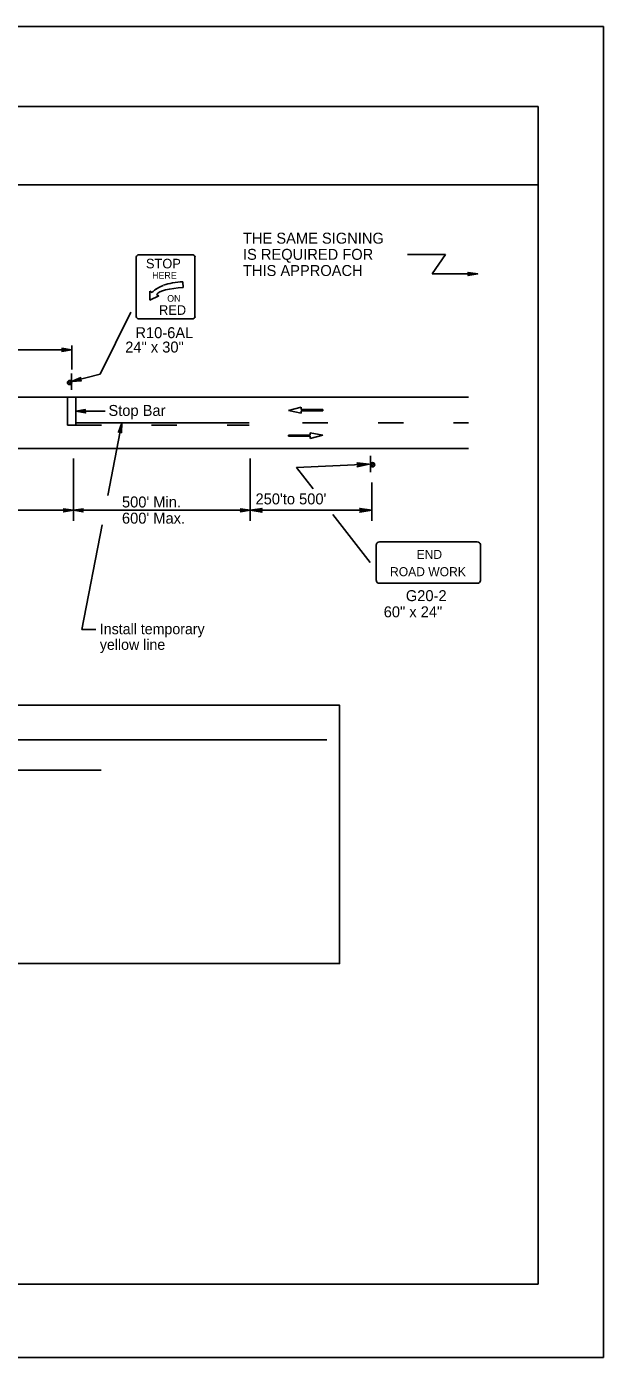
# Model space of a CAD drawing. Extents: x -14145 to -13521, y 30244 to 30661.
# Drawn here: x -13768.22 to -13757.17, y 30343.81 to 30369.31 of the extents above; entities that cross this region are included whole.
import ezdxf

# ---------------------------------------------------------------- set-up
doc = ezdxf.new("R2010")
doc.units = 0
for name, color, linetype in [('1', 7, 'Continuous'), ('10', 7, 'Continuous'), ('2', 7, 'Continuous'), ('3', 7, 'Continuous'), ('5', 7, 'Continuous'), ('61', 7, 'Continuous')]:
    doc.layers.add(name, color=color, linetype=linetype)

msp = doc.modelspace()

# ---------------------------------------------------------------- linework, layer by layer
at = {"layer": '1'}
for p, q in [((-13766.07, 30364.936), (-13765.052, 30364.936)), ((-13760.927, 30364.941), (-13760.201, 30364.941)), ((-13760.201, 30364.94), (-13760.452, 30364.568)), ((-13766.125, 30363.753), (-13766.125, 30364.889)), ((-13764.998, 30364.889), (-13764.998, 30363.753)), ((-13765.227, 30364.308), (-13765.229, 30364.419)), ((-13760.452, 30364.568), (-13759.581, 30364.568)), ((-13765.862, 30364.236), (-13765.862, 30364.065)), ((-13765.817, 30364.214), (-13765.862, 30364.236)), ((-13765.862, 30364.065), (-13765.691, 30364.151)), ((-13765.691, 30364.151), (-13765.738, 30364.174)), ((-13766.228, 30363.836), (-13766.813, 30362.644)), ((-13765.052, 30363.706), (-13766.07, 30363.706)), ((-13769.873, 30363.113), (-13767.361, 30363.113)), ((-13767.36, 30362.734), (-13767.36, 30363.194)), ((-13767.361, 30362.66), (-13767.361, 30362.348)), ((-13766.814, 30362.644), (-13767.361, 30362.504)), ((-13788.844, 30362.207), (-13759.76, 30362.207)), ((-13767.439, 30361.671), (-13767.439, 30362.207)), ((-13767.283, 30361.671), (-13767.283, 30362.207)), ((-13766.718, 30361.939), (-13767.283, 30361.939)), ((-13762.965, 30362.014), (-13763.206, 30361.948)), ((-13763.206, 30361.948), (-13762.963, 30361.902)), ((-13762.965, 30361.969), (-13762.965, 30362.014)), ((-13762.549, 30361.969), (-13762.965, 30361.969)), ((-13762.963, 30361.902), (-13762.963, 30361.947)), ((-13762.963, 30361.947), (-13762.549, 30361.947)), ((-13762.549, 30361.947), (-13762.549, 30361.969)), ((-13767.439, 30361.671), (-13767.283, 30361.671)), ((-13763.96, 30361.715), (-13767.283, 30361.715)), ((-13766.792, 30361.671), (-13767.278, 30361.671)), ((-13766.67, 30360.324), (-13766.399, 30361.715)), ((-13765.345, 30361.671), (-13765.831, 30361.671)), ((-13763.96, 30361.671), (-13764.384, 30361.671)), ((-13762.451, 30361.715), (-13762.937, 30361.715)), ((-13761.004, 30361.715), (-13761.49, 30361.715)), ((-13759.76, 30361.715), (-13760.043, 30361.715)), ((-13762.793, 30361.479), (-13763.206, 30361.479)), ((-13763.206, 30361.479), (-13763.206, 30361.457)), ((-13763.206, 30361.457), (-13762.79, 30361.457)), ((-13762.549, 30361.478), (-13762.793, 30361.524)), ((-13762.793, 30361.524), (-13762.793, 30361.479)), ((-13762.79, 30361.412), (-13762.549, 30361.478)), ((-13762.79, 30361.457), (-13762.79, 30361.412)), ((-13788.844, 30361.223), (-13759.76, 30361.223)), ((-13761.635, 30361.084), (-13761.635, 30360.772)), ((-13761.635, 30361.084), (-13761.635, 30360.772)), ((-13767.328, 30359.835), (-13767.328, 30361.029)), ((-13763.94, 30359.835), (-13763.94, 30361.029)), ((-13761.612, 30359.835), (-13761.612, 30360.57)), ((-13772.436, 30360.039), (-13767.328, 30360.039)), ((-13767.328, 30360.039), (-13763.94, 30360.039)), ((-13763.94, 30360.039), (-13761.612, 30360.039)), ((-13767.169, 30357.755), (-13766.779, 30359.759)), ((-13761.524, 30359.383), (-13761.524, 30358.695)), ((-13759.59, 30359.434), (-13761.463, 30359.434)), ((-13759.59, 30359.434), (-13761.463, 30359.434)), ((-13759.529, 30358.695), (-13759.529, 30359.383)), ((-13761.463, 30358.643), (-13759.59, 30358.643)), ((-13767.169, 30357.755), (-13766.898, 30357.755))]:
    msp.add_line(p, q, dxfattribs=at)
for points in [[(-13759.761, 30364.59), (-13759.753, 30364.576), (-13759.581, 30364.568), (-13759.761, 30364.59), (-13759.766, 30364.597), (-13759.581, 30364.568), (-13759.752, 30364.556), (-13759.76, 30364.546), (-13759.581, 30364.568), (-13759.769, 30364.536), (-13759.76, 30364.546)], [(-13767.541, 30363.137), (-13767.535, 30363.125), (-13767.361, 30363.113), (-13767.541, 30363.137), (-13767.547, 30363.143), (-13767.361, 30363.113), (-13767.535, 30363.107), (-13767.541, 30363.095), (-13767.361, 30363.113), (-13767.547, 30363.083), (-13767.541, 30363.095)], [(-13767.181, 30362.528), (-13767.193, 30362.54), (-13767.361, 30362.504), (-13767.181, 30362.528), (-13767.175, 30362.522), (-13767.361, 30362.504), (-13767.199, 30362.558), (-13767.193, 30362.57), (-13767.361, 30362.504), (-13767.187, 30362.582), (-13767.193, 30362.57)], [(-13767.102, 30361.961), (-13767.111, 30361.946), (-13767.283, 30361.939), (-13767.102, 30361.961), (-13767.098, 30361.968), (-13767.283, 30361.939), (-13767.113, 30361.927), (-13767.103, 30361.917), (-13767.283, 30361.939), (-13767.095, 30361.906), (-13767.103, 30361.917)], [(-13766.409, 30361.532), (-13766.423, 30361.544), (-13766.399, 30361.715), (-13766.409, 30361.532), (-13766.403, 30361.528), (-13766.399, 30361.715), (-13766.441, 30361.551), (-13766.453, 30361.541), (-13766.399, 30361.715), (-13766.465, 30361.535), (-13766.453, 30361.541)], [(-13767.508, 30360.063), (-13767.496, 30360.045), (-13767.328, 30360.039), (-13767.508, 30360.063), (-13767.514, 30360.069), (-13767.328, 30360.039), (-13767.496, 30360.033), (-13767.502, 30360.015), (-13767.328, 30360.039), (-13767.514, 30360.009), (-13767.502, 30360.015)], [(-13767.154, 30360.015), (-13767.16, 30360.027), (-13767.328, 30360.039), (-13767.154, 30360.015), (-13767.142, 30360.009), (-13767.328, 30360.039), (-13767.16, 30360.045), (-13767.154, 30360.057), (-13767.328, 30360.039), (-13767.142, 30360.069), (-13767.154, 30360.057)], [(-13764.12, 30360.063), (-13764.114, 30360.051), (-13763.94, 30360.039), (-13764.12, 30360.063), (-13764.126, 30360.069), (-13763.94, 30360.039), (-13764.114, 30360.033), (-13764.12, 30360.021), (-13763.94, 30360.039), (-13764.126, 30360.009), (-13764.12, 30360.021)]]:
    msp.add_lwpolyline(points, dxfattribs=at)
for centre in [(-13767.401, 30362.487), (-13761.596, 30360.911)]:
    msp.add_circle(centre, 0.0408, dxfattribs=at)
for centre, start, end in [((-13767.396, 30362.495), 355.7499, 350.479), ((-13761.601, 30360.919), 189.521, 184.2501)]:
    msp.add_arc(centre, 0.0214, start, end, dxfattribs=at)
for centre, major_axis, ratio, start_param, end_param in [((-13766.069, 30364.889), (-0.0541, 0), 0.866667, 4.712389, 6.283185), ((-13765.051, 30364.889), (-0.0541, 0), 0.866667, 3.141593, 4.712389), ((-13765.185, 30364.197), (0.626, 0.024), 0.356316, 1.625555, 2.277861), ((-13765.217, 30364.171), (0.626, 0.024), 0.356316, 2.688881, 2.833949), ((-13765.576, 30364.072), (-0.29, 0), 0.866667, 5.239865, 5.534055), ((-13765.192, 30364.408), (0.632, 0.211), 0.13767, 2.24751, 2.61166), ((-13765.217, 30364.171), (0.526, 0.021), 0.259792, 1.574563, 2.966983), ((-13766.069, 30363.753), (0.0541, 0), 0.866667, 3.141593, 4.712389), ((-13765.051, 30363.753), (0.0541, 0), 0.866667, 4.712389, 6.283185), ((-13761.462, 30359.38), (0.0609, 0), 0.839899, 1.570796, 3.141593), ((-13759.589, 30359.38), (-0.0609, 0), 0.839899, 3.141593, 4.712389), ((-13761.462, 30358.692), (0.0609, 0), 0.839899, 3.141593, 4.712389), ((-13759.589, 30358.692), (-0.0609, 0), 0.839899, 1.570796, 3.141593)]:
    msp.add_ellipse(centre, major_axis=major_axis, ratio=ratio, start_param=start_param, end_param=end_param, dxfattribs=at)
at = {"layer": '10'}
for p, q in [((-13789.874, 30367.777), (-13758.422, 30367.777)), ((-13758.422, 30367.777), (-13758.422, 30345.207)), ((-13789.874, 30366.277), (-13758.422, 30366.277)), ((-13758.422, 30345.207), (-13789.874, 30345.207))]:
    msp.add_line(p, q, dxfattribs=at)
at = {"layer": '2'}
for p, q in [((-13782.421, 30355.641), (-13762.471, 30355.641)), ((-13778.235, 30355.057), (-13766.798, 30355.057))]:
    msp.add_line(p, q, dxfattribs=at)
at = {"layer": '3'}
for points in [[(-13762.737, 30360.45), (-13763.052, 30360.858), (-13761.664, 30360.92)], [(-13761.883, 30360.937), (-13761.874, 30360.922), (-13761.664, 30360.92), (-13761.883, 30360.937), (-13761.894, 30360.946), (-13761.664, 30360.92), (-13761.873, 30360.9), (-13761.88, 30360.884), (-13761.664, 30360.92), (-13761.891, 30360.873), (-13761.88, 30360.884)], [(-13763.722, 30360.012), (-13763.73, 30360.028), (-13763.94, 30360.039), (-13763.722, 30360.012), (-13763.711, 30360.003), (-13763.94, 30360.039), (-13763.73, 30360.05), (-13763.723, 30360.065), (-13763.94, 30360.039), (-13763.711, 30360.076), (-13763.723, 30360.065)], [(-13761.83, 30360.067), (-13761.822, 30360.051), (-13761.612, 30360.039), (-13761.83, 30360.067), (-13761.842, 30360.076), (-13761.612, 30360.039), (-13761.822, 30360.029), (-13761.83, 30360.013), (-13761.612, 30360.039), (-13761.842, 30360.003), (-13761.83, 30360.013)], [(-13761.643, 30359.037), (-13762.357, 30359.959)]]:
    msp.add_lwpolyline(points, dxfattribs=at)
at = {"layer": '5'}
msp.add_lwpolyline([(-13782.583, 30356.302), (-13762.229, 30356.302), (-13762.229, 30351.352), (-13782.583, 30351.352)], close=True, dxfattribs=at)
at = {"layer": '61'}
msp.add_lwpolyline([(-13790.174, 30369.307), (-13757.174, 30369.307), (-13757.174, 30343.807), (-13790.174, 30343.807)], close=True, dxfattribs=at)

# ---------------------------------------------------------------- texts
at = {"layer": '1'}
for s, height, p in [('STOP', 0.1838, (-13765.938, 30364.674)), ('HERE', 0.1268, (-13765.819, 30364.478)), ('ON', 0.1268, (-13765.53, 30364.035)), ('RED', 0.1838, (-13765.687, 30363.784)), ('END', 0.173, (-13760.752, 30359.107)), ('ROAD WORK', 0.173, (-13761.261, 30358.776))]:
    msp.add_text(s, height=height, dxfattribs=at).set_placement(p)
at = {"layer": '2'}
for s, height, p in [('THE SAME SIGNING', 0.21, (-13764.079, 30365.148)), ('IS REQUIRED FOR', 0.21, (-13764.079, 30364.838)), ('THIS APPROACH', 0.21, (-13764.079, 30364.528)), ('R10-6AL', 0.21, (-13766.139, 30363.337)), ('24" x 30"', 0.21, (-13766.334, 30363.062)), ('Stop Bar', 0.21, (-13766.656, 30361.847)), ("500' Min.", 0.21, (-13766.397, 30360.093)), ("250'to 500'", 0.21, (-13763.838, 30360.152)), ("600' Max.", 0.21, (-13766.397, 30359.783)), ('G20-2', 0.21, (-13760.958, 30358.298)), ('60" x 24"', 0.21, (-13761.382, 30357.988)), ('Install temporary', 0.20313, (-13766.821, 30357.664)), ('yellow line', 0.20313, (-13766.821, 30357.364))]:
    msp.add_text(s, height=height, dxfattribs=at).set_placement(p)

doc.saveas('drawing.dxf')
